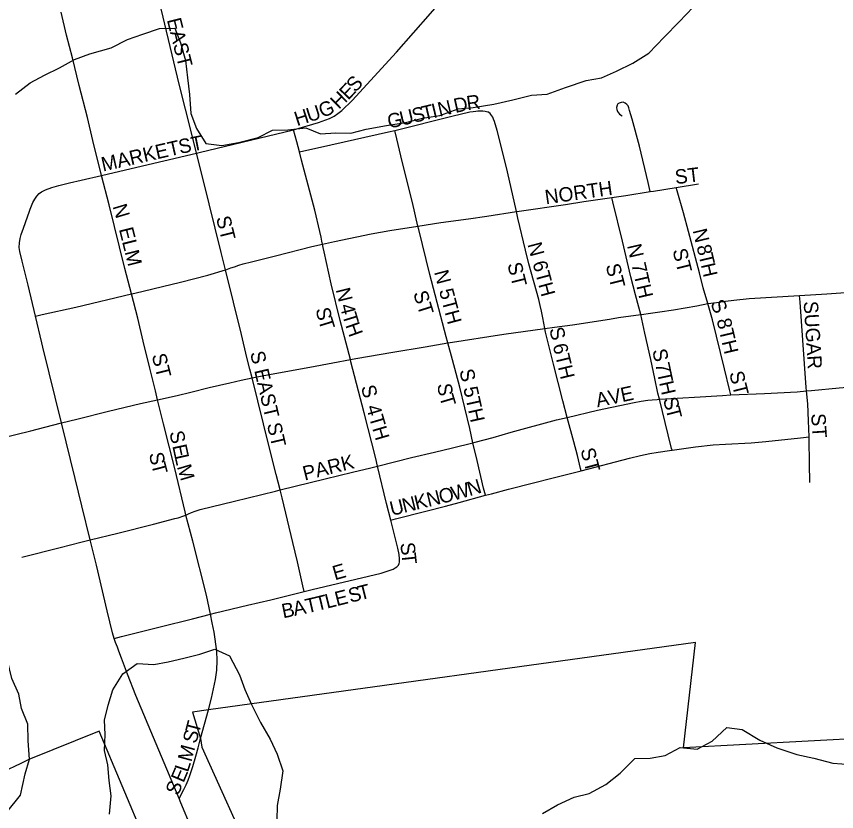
# Model space of a CAD drawing. Extents: x 1584893 to 1934202, y 663575 to 1091909.
# Drawn here: x 1776442 to 1779304, y 891876 to 894650 of the extents above; entities that cross this region are included whole.
import ezdxf

# ---------------------------------------------------------------- set-up
doc = ezdxf.new("R2010")
doc.units = 0
for name, color, linetype in [('GM_X_City_Street', 7, 'Continuous'), ('GM_X_City_Street_Text', 7, 'Continuous'), ('GM_X_Corporation', 7, 'Continuous'), ('GM_X_Major_River', 7, 'Continuous'), ('GM_X_Minor_River', 7, 'Continuous'), ('GM_X_State_Route', 7, 'Continuous'), ('GM_X_Township_Road', 7, 'Continuous')]:
    doc.layers.add(name, color=color, linetype=linetype)

msp = doc.modelspace()

# ---------------------------------------------------------------- linework, layer by layer
at = {"layer": 'GM_X_City_Street'}
for points in [[(1777408.5, 894253.5), (1777495.6, 894279), (1777534.5, 894293.6), (1777550.1, 894302.1), (1777563.2, 894310.5), (1777577.3, 894321.6), (1777613.2, 894355.7), (1777768, 894524.5), (1777886.3, 894659.7), (1777951.3, 894734), (1778093.2, 894898.4)], [(1777070.3, 894172.6), (1777053.9, 894239), (1777010.1, 894413.7), (1776941.6, 894700.3), (1776927.8, 894761.7)], [(1778653.4, 894038.5), (1778645.9, 894070.1), (1778615.9, 894196.3), (1778591.1, 894290.5), (1778581.7, 894321.5), (1778579.3, 894330.5), (1778576.3, 894337.6), (1778572.5, 894342.8), (1778566.5, 894347.3), (1778559, 894349.9), (1778551.6, 894349.5), (1778544.8, 894347.3), (1778540.7, 894344.7), (1778537.7, 894339.8), (1778535.9, 894331.6), (1778536.6, 894324.5), (1778539.6, 894317.7), (1778542.6, 894312.9), (1778546.6, 894308.6), (1778555.7, 894303.1)], [(1777762, 894251.8), (1777960.7, 894301.9), (1778024, 894316.1), (1778035.9, 894318.3), (1778045.6, 894319.2), (1778052.3, 894319.7), (1778061.8, 894320.3), (1778069.5, 894320.3), (1778077.9, 894319.2), (1778087.1, 894316.5)], [(1778186.5, 893968.7), (1778155.5, 894107.5), (1778135.8, 894187.7), (1778119.8, 894251.9), (1778110, 894283.2), (1778106.9, 894291), (1778103.8, 894297.7), (1778100.8, 894302.6), (1778097.6, 894307.8), (1778094.8, 894310.8), (1778090.8, 894314), (1778087.1, 894316.5)], [(1777070.3, 894172.6), (1777079.2, 894174.7), (1777408.5, 894253.5)], [(1777429.7, 894177.4), (1777420.7, 894212.4), (1777408.5, 894253.5)], [(1777429.7, 894177.4), (1777455.3, 894183.2), (1777502.8, 894193.7), (1777740.4, 894246.3), (1777762, 894251.8)], [(1777842.8, 893918.1), (1777823.5, 894000.2), (1777788.3, 894143.3), (1777769.2, 894222.2), (1777762, 894251.8)], [(1776739.3, 894094.8), (1776841.7, 894118.7), (1777070.3, 894172.6)], [(1777171.8, 893764.9), (1777156.9, 893825.9), (1777093.4, 894080.1), (1777070.3, 894172.6)], [(1777509.9, 893855), (1777508.1, 893865.8), (1777505.2, 893878.9), (1777500.8, 893899.6), (1777483, 893973.3), (1777437.2, 894148.6), (1777429.7, 894177.4)], [(1776843.1, 893681.2), (1776819.9, 893770.2), (1776765, 893991.7), (1776739.3, 894094.8)], [(1778744.1, 894052.7), (1778821.9, 894064.9)], [(1778519.2, 894017.9), (1778568.2, 894025), (1778653.4, 894038.5)], [(1778653.4, 894038.5), (1778665.2, 894040.3), (1778744.1, 894052.7)], [(1778854.5, 893647.7), (1778838.2, 893702.6), (1778825.1, 893755.5), (1778787.7, 893898.7), (1778769.5, 893963.8), (1778747.6, 894041.3), (1778744.1, 894052.7)], [(1778186.5, 893968.7), (1778196.3, 893970.1), (1778357.7, 893993.4), (1778422.4, 894004), (1778519.2, 894017.9)], [(1778620.3, 893609.1), (1778613.5, 893635.5), (1778602.7, 893677.9), (1778586.2, 893740.7), (1778556.5, 893865.9), (1778523, 894002.5), (1778519.2, 894017.9)], [(1777842.8, 893918.1), (1777922.6, 893930.5), (1778019.7, 893943.8), (1778083.6, 893953.2), (1778186.5, 893968.7)], [(1778285.7, 893560.8), (1778278.9, 893598.1), (1778274.3, 893621.8), (1778269.8, 893641.2), (1778264.4, 893661.5), (1778230.5, 893786.8), (1778218.6, 893833.5), (1778191.7, 893945.3), (1778186.5, 893968.7)], [(1777509.9, 893855), (1777552, 893864.4), (1777680, 893891.1), (1777744.5, 893902.7), (1777842.8, 893918.1)], [(1777947.6, 893510.4), (1777941.9, 893532), (1777884.5, 893749.1), (1777845.6, 893905.8), (1777842.8, 893918.1)], [(1777171.8, 893764.9), (1777172.8, 893765.2), (1777189.5, 893771.9), (1777203.2, 893776.5), (1777218.3, 893781.9), (1777233.6, 893785.9), (1777262.3, 893793.2), (1777345.6, 893814.8), (1777472.6, 893846.6), (1777509.9, 893855)], [(1777607.1, 893452.3), (1777571.4, 893588.4), (1777540, 893716.4), (1777515.4, 893827.7), (1777512.5, 893842.9), (1777509.9, 893855)], [(1776843.1, 893681.2), (1776855.6, 893684.5), (1777015, 893722.2), (1777110.2, 893746.4), (1777171.8, 893764.9)], [(1777264.5, 893388.4), (1777256.7, 893419.2), (1777246.3, 893460.2), (1777227, 893539.7), (1777171.8, 893764.9)], [(1776508.1, 893604.4), (1776532.2, 893609.7), (1776648.7, 893635), (1776843.1, 893681.2)], [(1776934.1, 893312.4), (1776926.6, 893343.3), (1776907.5, 893422), (1776884.6, 893517.1), (1776865.3, 893596.5), (1776843.1, 893681.2)], [(1779199.1, 893342.9), (1779198.2, 893354.8), (1779186, 893520.1), (1779176.3, 893652.2), (1779174.6, 893675.6)], [(1778935.1, 893329), (1778930.4, 893347.7), (1778912.6, 893419.9), (1778870.4, 893590.6), (1778854.5, 893647.7)], [(1778685.5, 893313.7), (1778680.7, 893335.5), (1778669.6, 893386.9), (1778656, 893452.8), (1778635.1, 893545), (1778620.3, 893609.1)], [(1778363.7, 893250.5), (1778348.4, 893308.7), (1778316.1, 893435.9), (1778288.7, 893548.2), (1778285.7, 893560.8)], [(1778035, 893162), (1778024.2, 893211.9), (1777988.8, 893356), (1777964.1, 893451.1), (1777947.6, 893510.4)], [(1777702, 893080.6), (1777695.6, 893107.3), (1777655.3, 893266.3), (1777609.1, 893444.4), (1777607.1, 893452.3)], [(1777361.8, 892997.7), (1777348.1, 893052), (1777323.4, 893147.5), (1777264.5, 893388.4)], [(1778935.1, 893329), (1779052.1, 893334.4), (1779166.8, 893340.4), (1779199.1, 893342.9)], [(1779199.1, 893342.9), (1779215.8, 893344.2), (1779313, 893354.1), (1779407.7, 893361.8)], [(1779208, 893183), (1779206.4, 893239), (1779203, 893298.4), (1779199.1, 893342.9)], [(1777033.6, 892909.9), (1777030.7, 892921.2), (1776994.6, 893072.5), (1776955.6, 893227.8), (1776934.1, 893312.4)], [(1778363.7, 893250.5), (1778469.4, 893275.6), (1778597.3, 893303.1), (1778622.3, 893307.6), (1778645.7, 893310.6), (1778660.5, 893312.2), (1778678.3, 893313.2), (1778685.5, 893313.7)], [(1778685.5, 893313.7), (1778808.2, 893321.7), (1778906, 893327.6), (1778935.1, 893329)], [(1778729.8, 893136.8), (1778728.4, 893142.4), (1778716.4, 893190), (1778685.5, 893313.7)], [(1778035, 893162), (1778042.7, 893163.9), (1778105.7, 893181), (1778168.7, 893198.6), (1778326.5, 893241.7), (1778363.7, 893250.5)], [(1778412.4, 893064.7), (1778410.6, 893072.2), (1778399.8, 893118), (1778386.9, 893165.6), (1778363.7, 893250.5)], [(1778729.8, 893136.8), (1778762.4, 893141.5), (1778812, 893148), (1778873.1, 893154.6), (1778916, 893157.2), (1779006, 893161.5), (1779057.4, 893166.1), (1779177.7, 893179.6), (1779208, 893183)], [(1779210.4, 893023.6), (1779209.6, 893089.9), (1779208.2, 893173.4), (1779208, 893183)], [(1777702, 893080.6), (1777820.8, 893110.3), (1777900.3, 893129.4), (1777963.7, 893144.5), (1778035, 893162)], [(1778078.7, 892978.8), (1778076.4, 892987.8), (1778072.3, 893003.7), (1778049.1, 893100.1), (1778035, 893162)], [(1778412.4, 893064.7), (1778580.7, 893108.4), (1778619.5, 893118.3), (1778651.8, 893124.6), (1778681.5, 893129.2), (1778720.7, 893135.5), (1778729.8, 893136.8)], [(1777361.8, 892997.7), (1777519.4, 893036.8), (1777614.7, 893059.6), (1777678.2, 893074.6), (1777702, 893080.6)], [(1777748.1, 892892.5), (1777733.6, 892949.8), (1777702, 893080.6)], [(1778078.7, 892978.8), (1778099.5, 892984.5), (1778158.6, 893000), (1778246, 893022), (1778310.8, 893038.2), (1778412.4, 893064.7)], [(1777033.6, 892909.9), (1777042.8, 892914.6), (1777052.3, 892918.9), (1777065.8, 892923.8), (1777083.4, 892928.9), (1777202.8, 892958.2), (1777345.7, 892993.8), (1777361.8, 892997.7)], [(1777445.6, 892643), (1777441, 892663.6), (1777422.3, 892747.2), (1777407, 892814.4), (1777368.9, 892969.7), (1777361.8, 892997.7)], [(1777748.1, 892892.5), (1777765.1, 892896.7), (1777870.8, 892923.3), (1777938.8, 892940.6), (1777986.8, 892953.7), (1778078.7, 892978.8)], [(1776699.5, 892823.3), (1776796.3, 892846.5), (1776920.7, 892878.4), (1776995.2, 892897.7), (1777005.9, 892900.4), (1777013, 892902.5), (1777019.6, 892904.5), (1777025.6, 892906.8), (1777033.6, 892909.9)], [(1777119, 892564.2), (1777105, 892630.2), (1777056.9, 892819.2), (1777033.6, 892909.9)], [(1777775.2, 892735.6), (1777777.7, 892741.1), (1777778.4, 892745.5), (1777778.8, 892752), (1777778.8, 892757.8), (1777777, 892772.7), (1777773, 892794.1), (1777757.5, 892855.3), (1777748.1, 892892.5)], [(1776461.3, 892763.2), (1776595, 892796.9), (1776667.2, 892815.1), (1776699.5, 892823.3)], [(1777445.6, 892643), (1777473.5, 892649.9), (1777714.8, 892707.3), (1777746.1, 892717.2), (1777757, 892721.5), (1777763.6, 892725.5), (1777769.4, 892729.8), (1777775.2, 892735.6)], [(1777119, 892564.2), (1777136.1, 892568.6), (1777248.5, 892595.7), (1777329.1, 892613.9), (1777445.6, 892643)], [(1776783.1, 892479.9), (1776808.7, 892486.4), (1776943.7, 892520.3), (1777056, 892548.2), (1777119, 892564.2)], [(1777111.7, 892230), (1777122.2, 892271.3), (1777136.3, 892335.9), (1777140.8, 892368.9), (1777142.6, 892402.3), (1777140.9, 892435.6), (1777131.7, 892501), (1777125.5, 892533.7), (1777119, 892564.2)], [(1777009.5, 891921.5), (1777026.2, 891952.9), (1777034.6, 891968.9), (1777041.2, 891984.9), (1777047.2, 892001), (1777052, 892015.7), (1777057.8, 892033.3), (1777067.6, 892068.5), (1777075.8, 892098), (1777084.5, 892130.9)]]:
    msp.add_lwpolyline(points, dxfattribs=at)
at = {"layer": 'GM_X_Corporation'}
for points in [[(1779640.2, 892144.5), (1778770.1, 892098.3), (1778811.8, 892465.9), (1777111.7, 892230), (1777056.7, 892222.6), (1777084.5, 892130.9), (1777089.3, 892099.9), (1777271.4, 891696.1)], [(1777051.7, 891393.5), (1776730.2, 892156.4), (1776485.7, 892057.6), (1776457.7, 892043.8), (1776264.4, 891952.2), (1776211.2, 891927), (1776153.8, 891893.4), (1775979.7, 891853.3)]]:
    msp.add_lwpolyline(points, dxfattribs=at)
at = {"layer": 'GM_X_Major_River'}
msp.add_lwpolyline([(1776326.1, 891816.4), (1776350.4, 891836.1), (1776408.8, 891873.3), (1776455.6, 891932.8), (1776472.6, 892006.7), (1776487.3, 892058.5), (1776482.3, 892122.8), (1776481.1, 892180.9), (1776459.9, 892235.3), (1776450.7, 892285.6), (1776425.5, 892340.1), (1776410.4, 892402.4), (1776387.4, 892466.9), (1776366.2, 892521.3)], dxfattribs=at)
at = {"layer": 'GM_X_Minor_River'}
for points in [[(1776438.8, 894378.2), (1776489.3, 894417.5), (1776539.6, 894444.8), (1776591.9, 894470.1), (1776644.2, 894499.3), (1776698.4, 894518.6), (1776772.6, 894539.5), (1776828.9, 894568.7), (1776883.1, 894587.9), (1776941.3, 894607.1), (1776995.2, 894608.3), (1777014.4, 894557.9), (1777031.5, 894495.5), (1777038.6, 894435.3), (1777045.8, 894377.1), (1777050.8, 894310.9), (1777070, 894258.5), (1777103.2, 894205.9), (1777159, 894199), (1777217.1, 894210.2), (1777285.2, 894227.2), (1777335.5, 894252.5), (1777389.4, 894253.7), (1777451.4, 894260.8), (1777503, 894240), (1777556.9, 894243.2), (1777608.9, 894242.4), (1777662.9, 894255.6), (1777733, 894268.6), (1777799.1, 894279.6), (1777859.2, 894294.8), (1777919.2, 894303.9), (1777983.4, 894327), (1778035.4, 894332.2), (1778107.4, 894343.2), (1778173.6, 894358.2), (1778239.7, 894375.3), (1778293.6, 894378.5), (1778357.9, 894401.5), (1778430.1, 894426.5), (1778484.1, 894435.7), (1778536.4, 894459), (1778592.7, 894486.2), (1778649.1, 894521.4), (1778701.8, 894576.8), (1778754.5, 894630.1), (1778803.1, 894681.5)], [(1776766.1, 891866), (1776773, 891930), (1776765.8, 891984.2), (1776760.6, 892038.4), (1776749.3, 892088.7), (1776752.1, 892144.8), (1776748.9, 892194.9), (1776761.6, 892246.8), (1776778.3, 892300.7), (1776813.1, 892356.3), (1776863.5, 892391.6), (1776921.3, 892388.8), (1776971.4, 892398), (1777025.5, 892411.2), (1777081.6, 892424.4), (1777133.7, 892441.7), (1777185.3, 892418.9), (1777220.3, 892352.2), (1777239.5, 892301.8), (1777262.7, 892249.4), (1777293.8, 892186.8), (1777326.9, 892128.1), (1777352.1, 892075.7), (1777371.2, 892017.2), (1777362.3, 891953.2), (1777351.5, 891897.3), (1777350.8, 891845.2)], [(1778277.5, 891869.4), (1778329.9, 891898.7), (1778388.2, 891925.8), (1778440.3, 891939.1), (1778498.6, 891970.3), (1778549.1, 892009.6), (1778599.7, 892061), (1778653.7, 892062.2), (1778705.7, 892071.4), (1778758, 892098.7), (1778817.8, 892093.8), (1778870.1, 892121.1), (1778920.7, 892168.4), (1778974.5, 892161.6), (1779035.9, 892124.6), (1779095.4, 892097.7), (1779165, 892074.6), (1779224.7, 892061.6), (1779290.3, 892044.6), (1779354.1, 892039.7)]]:
    msp.add_lwpolyline(points, dxfattribs=at)
at = {"layer": 'GM_X_State_Route'}
for points in [[(1776487.3, 893970.5), (1776489.8, 893977.6), (1776499.1, 894000), (1776505.6, 894011.9), (1776512.5, 894022.3), (1776521.5, 894031.5), (1776528.9, 894037.1), (1776543.2, 894044.5), (1776564.9, 894052.2), (1776590.2, 894059.7), (1776627.1, 894068.5), (1776668.2, 894077.8), (1776739.3, 894094.8), (1776709, 894216.8), (1776689.4, 894297), (1776660.6, 894408.9), (1776637.1, 894504.7), (1776617.1, 894584.5), (1776598.5, 894664.5)], [(1776530.3, 893511.1), (1776508.1, 893604.4), (1776482.4, 893712.5), (1776461.5, 893796.1), (1776453.4, 893829.6), (1776451.3, 893843.6), (1776452.1, 893859.4), (1776454.8, 893874.7), (1776458.9, 893889.3), (1776466.1, 893910.7), (1776487.3, 893970.5)], [(1777446.1, 893422.5), (1777465.5, 893426.1), (1777545.8, 893441.1), (1777607.1, 893452.3), (1777625.9, 893455.8), (1777754.9, 893478.3), (1777868.1, 893497.2), (1777947.6, 893510.4), (1777949, 893510.6), (1778143.2, 893541.4), (1778285.7, 893560.8), (1778319, 893565.4), (1778382.6, 893573.4), (1778511.1, 893593.8), (1778542.8, 893598.7), (1778620.3, 893609.1), (1778623.1, 893609.5), (1778655.1, 893613.8), (1778686.7, 893618.6), (1778734.6, 893625.9), (1778816, 893640.1), (1778854.5, 893647.7), (1778884.7, 893651.6), (1778915.9, 893655.9), (1778945.8, 893659.9), (1778998.4, 893665.1), (1779174.6, 893675.6), (1779270, 893681.3), (1779384.7, 893689.8)], [(1776699.5, 892823.3), (1776669.9, 892942.1), (1776646.5, 893037.4), (1776599.7, 893231.6), (1776534.1, 893495.1), (1776530.3, 893511.1)], [(1777264.5, 893388.4), (1777305.7, 893396.9), (1777401.7, 893414.4), (1777446.1, 893422.5)], [(1776599.7, 893231.6), (1776652.2, 893244.4), (1776763.6, 893272.7), (1776875.1, 893299.6), (1776934.1, 893312.4), (1777003.1, 893327.4), (1777050.8, 893338.6), (1777114.3, 893354.5), (1777186.9, 893371.3)], [(1777186.9, 893371.3), (1777225.8, 893380.4), (1777264.5, 893388.4)], [(1776272.3, 893151.9), (1776311, 893159.9), (1776387.8, 893178.7), (1776492.2, 893204.2), (1776540.8, 893216.1), (1776599.7, 893231.6)], [(1776808.3, 892410.4), (1776798.8, 892435.3), (1776794, 892449.4), (1776787.8, 892465.3), (1776783.1, 892479.9), (1776777, 892499), (1776758.4, 892575.5), (1776721.5, 892735.6), (1776699.5, 892823.3)], [(1777201, 891455.8), (1777123.3, 891648.2), (1777016, 891906), (1777009.5, 891921.5), (1776859.1, 892280.1), (1776829.2, 892355.5), (1776808.3, 892410.4)]]:
    msp.add_lwpolyline(points, dxfattribs=at)
at = {"layer": 'GM_X_Township_Road'}
msp.add_lwpolyline([(1777084.5, 892130.9), (1777111.7, 892230)], dxfattribs=at)

# ---------------------------------------------------------------- texts
at = {"layer": 'GM_X_City_Street_Text'}
for s, rotation, p in [('EAST', 284.0339, (1776966.4, 894637.9)), ('S', 48.0258, (1777624.9, 894382)), ('E', 46.3164, (1777599.5, 894355.4)), ('H', 44.5691, (1777566.9, 894323.3)), ('D', 12.5679, (1777973.7, 894312.4)), ('R', 7.6853, (1778015.6, 894321.8)), ('U', 17.8404, (1777462.9, 894279.7)), ('G', 22.7381, (1777509.1, 894294.8)), ('T', 13.3602, (1777862.6, 894286)), ('I', 13.3557, (1777896.9, 894294.2)), ('N', 13.3556, (1777918.3, 894299.3)), ('H', 17.8508, (1777421, 894266.3)), ('G', 13.3525, (1777742.7, 894257.6)), ('U', 13.3525, (1777785.5, 894267.7)), ('S', 13.3756, (1777828.4, 894277.9)), ('ST', 11.3113, (1777012.7, 894169.6)), ('MARKET', 12.8483, (1776744, 894108)), ('ST', 6.7117, (1778742.6, 894064.2)), ('NORTH', 8.1304, (1778289.4, 893993.8)), ('N', 286.6902, (1776777.1, 893987.1)), ('ST', 284.0411, (1777138, 893947.1)), ('ELM', 284.0363, (1776799.2, 893907.5)), ('N', 283.5671, (1778801.2, 893903)), ('N 6TH', 285.1182, (1778224.9, 893854.5)), ('N 7TH', 282.9985, (1778572.5, 893850.1)), ('8', 283.5722, (1778814.7, 893847.4)), ('ST', 284.0411, (1778731, 893833.8)), ('T', 283.5393, (1778821.9, 893817.5)), ('ST', 284.0411, (1778154.6, 893785.4)), ('ST', 284.0282, (1778497.8, 893781)), ('H', 282.8275, (1778830.1, 893783.4)), ('N 5TH', 284.7465, (1777899.2, 893758)), ('N', 284.1317, (1777556, 893696.3)), ('ST', 287.3443, (1777825.8, 893684.4)), ('S', 293.1816, (1778862.3, 893649.3)), ('SUGAR', 273.6549, (1779188.7, 893655)), ('S', 283.1482, (1777485.5, 893628.3)), ('4', 284.135, (1777570, 893640.7)), ('T', 287.1464, (1777494.5, 893590.4)), ('T', 286.7426, (1777578.2, 893608.5)), ('8TH', 283.2395, (1778884.9, 893590.6)), ('H', 289.5404, (1777589.1, 893572.3)), ('S', 285.0163, (1778300.4, 893558.6)), ('S EAST ST', 283.1903, (1777256.9, 893476.2)), ('6TH', 283.4971, (1778312.9, 893502.6)), ('S', 281.9984, (1778660.5, 893484.8)), ('ST', 284.0411, (1776913.6, 893467.5)), ('7', 282.0141, (1778670.6, 893437.4)), ('S 5TH', 282.5282, (1777987.3, 893414.5)), ('T', 282.018, (1778677, 893407.2)), ('ST', 284.0411, (1778928.8, 893405.9)), ('S', 277.6452, (1777910.4, 893366.7)), ('H', 282.7425, (1778684.5, 893372.1)), ('S', 284.0298, (1777644, 893357.5)), ('A', 11.5543, (1778469.1, 893285.7)), ('V', 12.0927, (1778512.8, 893294.6)), ('E', 12.0948, (1778555.8, 893303.8)), ('T', 286.6849, (1777916.9, 893323.3)), ('S', 284.5494, (1778697.8, 893314.8)), ('4TH', 286.2684, (1777661.5, 893287.4)), ('T', 284.6132, (1778706.7, 893280.6)), ('ST', 273.5746, (1779215.1, 893263.4)), ('S', 282.1406, (1776975.3, 893198.8)), ('E', 282.1673, (1776985.5, 893151.4)), ('ST', 284.9378, (1778409.6, 893137.6)), ('S', 281.468, (1776904.2, 893124.5)), ('L', 282.7314, (1776993, 893116.5)), ('PARK', 14.0348, (1777447.8, 893029.9)), ('T', 284.4805, (1776911.8, 893087.3)), ('M', 286.1435, (1777001.6, 893079)), ('W', 15.7146, (1777966.9, 892959.7)), ('N', 16.6897, (1778022.9, 892975.4)), ('N', 13.7979, (1777879.7, 892938.3)), ('O', 13.7924, (1777922.4, 892948.7)), ('U', 13.7924, (1777751.5, 892906.8)), ('N', 13.8049, (1777794.2, 892917.3)), ('K', 13.7924, (1777836.9, 892927.8)), ('S', 278.3619, (1777780.6, 892811.1)), ('T', 276.0762, (1777785.6, 892776.8)), ('E', 15.9371, (1777553.1, 892682.2)), ('S', 14.0296, (1777606.7, 892603.7)), ('T', 14.0412, (1777640.9, 892612.3)), ('T', 12.8199, (1777455.9, 892567.1)), ('T', 13.6482, (1777491, 892575.1)), ('L', 13.9352, (1777525.5, 892583.5)), ('E', 14.0412, (1777559.7, 892592)), ('B', 11.3671, (1777372.7, 892549.7)), ('A', 12.2142, (1777412.4, 892557.7)), ('T', 74.9929, (1777078.4, 892144.3)), ('S', 74.9807, (1777069.2, 892110.3)), ('M', 74.924, (1777052.1, 892046.5)), ('E', 67.1219, (1777024.9, 891973.7)), ('L', 71.7146, (1777040.1, 892010.2)), ('S', 66.9252, (1777005.9, 891928.9))]:
    msp.add_text(s, height=50, rotation=rotation, dxfattribs=at).set_placement(p)

doc.saveas('drawing.dxf')
